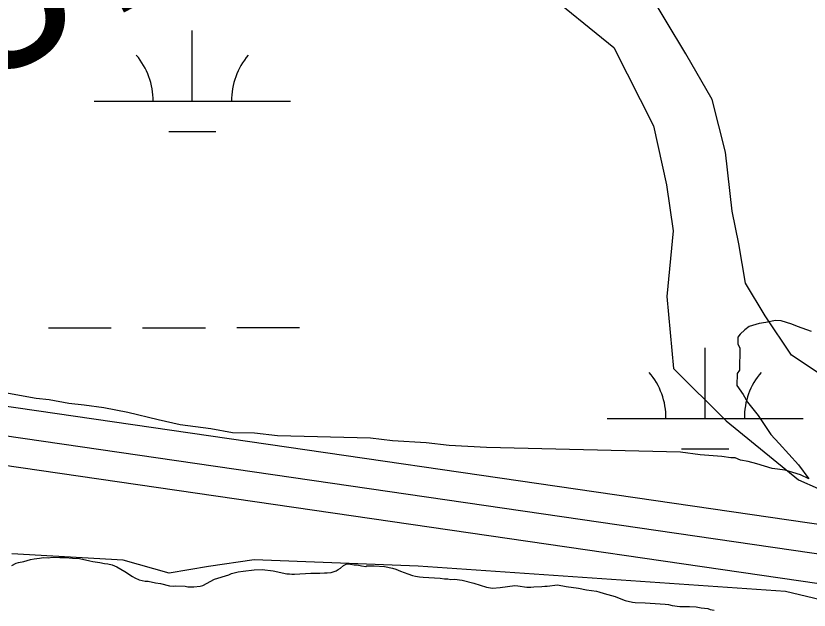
# Model space of a CAD drawing. Extents: x 3279314 to 3317160, y 734079 to 759431.
# Drawn here: x 3303655.3 to 3304059.8, y 757044.5 to 757347.5 of the extents above; entities that cross this region are included whole.
import ezdxf

# ---------------------------------------------------------------- set-up
doc = ezdxf.new("R2010")
doc.units = 0
for name, color, linetype in [('V-RIVR-EDGE', 7, 'Continuous'), ('V-RIVR-RANG-IDEN', 7, 'Continuous'), ('V-ROAD-CNTR', 7, 'Continuous'), ('V-SITE-VEGE', 7, 'Continuous'), ('V-TOPO-SHOR', 7, 'Continuous'), ('V-WETL-SWMP', 7, 'Continuous')]:
    doc.layers.add(name, color=color, linetype=linetype)

msp = doc.modelspace()

# ---------------------------------------------------------------- linework, layer by layer
at = {"layer": 'V-RIVR-EDGE'}
msp.add_spline([(3303998.95, 754506.87), (3303989.77, 754521.34), (3303978.34, 754531.32), (3303965.43, 754546.04), (3303953.53, 754564.5), (3303933.92, 754589.94), (3303926.24, 754604.65), (3303910.12, 754628.84), (3303890.77, 754660.26), (3303871.42, 754688.19), (3303840.15, 754728.6), (3303812.37, 754770.5), (3303795.5, 754793.94), (3303781.59, 754806.43), (3303767.17, 754816.92), (3303755.24, 754825.41), (3303748.3, 754835.39), (3303748.34, 754852.32), (3303743.88, 754863.29), (3303713.08, 754891.25), (3303687.75, 754915.21), (3303664.91, 754944.65), (3303641.58, 754971.59), (3303636.63, 754985.55), (3303631.69, 754999.5), (3303610.34, 755026.44), (3303587.49, 755047.91), (3303571.62, 755073.85), (3303544.82, 755111.76), (3303527.48, 755147.15), (3303499.73, 755199.51), (3303482.85, 755221.46), (3303460.51, 755247.9), (3303426.27, 755297.29), (3303396.97, 755329.72), (3303386.04, 755336.72), (3303375.58, 755336.75), (3303371.61, 755341.24), (3303369.14, 755349.21), (3303361.73, 755372.63), (3303353.31, 755394.57), (3303341.41, 755413.02), (3303327.99, 755425), (3303308.11, 755437.5), (3303291.73, 755460.45), (3303274.36, 755484.89), (3303267.93, 755499.35), (3303257.01, 755514.31), (3303246.58, 755524.79), (3303231.66, 755534.29), (3303226.7, 755540.78), (3303225.74, 755557.21), (3303214.83, 755574.17), (3303191.49, 755598.13), (3303182.54, 755603.63), (3303170.6, 755607.64), (3303167.62, 755612.13), (3303163.65, 755618.61), (3303159.72, 755637.54), (3303139.85, 755660), (3303125.95, 755674.48), (3303118.5, 755683.95), (3303111.56, 755695.42), (3303097.64, 755706.91), (3303080.78, 755731.85), (3303061.4, 755750.82), (3303040.04, 755771.29), (3303029.63, 755788.25), (3303016.75, 755815.17), (3303001.89, 755849.06), (3302980.09, 755893.43), (3302974.16, 755912.37), (3302953.33, 755943.79), (3302938.44, 755965.74), (3302935.98, 755978.19), (3302927.07, 755998.13), (3302904.24, 756028.57), (3302887.38, 756055), (3302879.45, 756071.95), (3302877.99, 756083.9), (3302878.54, 756106.31), (3302876.08, 756118.27), (3302862.21, 756149.67), (3302845.83, 756169.63), (3302822.97, 756188.61), (3302814.02, 756193.61), (3302801.08, 756194.64), (3302788.63, 756195.17), (3302782.17, 756198.67), (3302778.2, 756204.15), (3302777.22, 756214.12), (3302768.29, 756227.08), (3302754.88, 756241.56), (3302745.94, 756250.05), (3302731.05, 756268.51), (3302708.21, 756293.96), (3302697.77, 756301.95), (3302684.86, 756317.42), (3302661.04, 756350.84), (3302637.74, 756390.73), (3302617.9, 756423.15), (3302584.17, 756476.51), (3302564.34, 756511.92), (3302541.52, 756546.83), (3302524.17, 756578.24), (3302510.28, 756600.19), (3302479.52, 756643.09), (3302453.19, 756670.54), (3302439.8, 756689), (3302431.37, 756703.46), (3302405.05, 756734.89), (3302380.25, 756771.8), (3302359.4, 756800.24), (3302351.97, 756815.19), (3302323.69, 756854.6), (3302288.97, 756909.96), (3302249.26, 756961.84), (3302236.35, 756976.81), (3302225.45, 756997.75), (3302210.05, 757013.73), (3302196.65, 757031.19), (3302186.24, 757051.63), (3302167.38, 757076.08), (3302143.55, 757105.02), (3302115.24, 757134.46), (3302091.9, 757161.41), (3302068.07, 757189.85), (3302041.76, 757220.29), (3302022.91, 757249.22), (3302008.03, 757276.15), (3302002.57, 757283.13), (3301996.11, 757286.13), (3301989.16, 757297.6), (3301980.73, 757308.08), (3301970.29, 757317.57), (3301966.32, 757322.56), (3301955.93, 757348.48), (3301949.74, 757363.68), (3301940.55, 757373.16), (3301927.14, 757384.9), (3301925.65, 757389.14), (3301927.43, 757401.83), (3301925.46, 757411.54), (3301921.01, 757426.24), (3301919.54, 757434.21), (3301918.81, 757440.44), (3301914.84, 757445.43), (3301903.41, 757456.41), (3301896.47, 757469.38)], degree=3, dxfattribs=at)
at = {"layer": 'V-ROAD-CNTR'}
for points in [[(3309580.83, 756285.84), (3309454.89, 756303.52), (3308954.55, 756379.72), (3308656.82, 756421.96), (3308094.24, 756506.01), (3307567.72, 756582.64), (3306992.15, 756663.11), (3306373.34, 756753.36), (3305484.27, 756879.78), (3304917.24, 756967.07), (3304347.59, 757047.14), (3303582.54, 757158.21), (3303505.23, 757169.78), (3303449.6, 757179.28), (3303406.91, 757198.42), (3303370.58, 757229), (3303319.73, 757265.64), (3303277.65, 757291.26), (3303242.8, 757309.16), (3303195.6, 757315.52), (3303162.05, 757304.15)], [(3305699.05, 756818.94), (3305479.88, 756850.11), (3304912.87, 756937.39), (3304343.34, 757017.45), (3303578.16, 757128.53), (3303500.48, 757140.16), (3303440.8, 757150.35), (3303390.8, 757172.76), (3303352.12, 757205.32), (3303303.13, 757240.62), (3303262.98, 757265.07), (3303233.68, 757280.12), (3303198.57, 757284.85), (3303171.67, 757275.73)], [(3307565.6, 756567.79), (3306990.03, 756648.27), (3306371.2, 756738.52), (3305482.07, 756864.95), (3304915.06, 756952.23), (3304345.47, 757032.3), (3303580.35, 757143.37)], [(3307565.6, 756567.79), (3306990.03, 756648.27), (3306371.2, 756738.52), (3305482.07, 756864.95), (3304915.06, 756952.23), (3304345.47, 757032.3), (3303580.35, 757143.37)]]:
    msp.add_lwpolyline(points, dxfattribs=at)
at = {"layer": 'V-SITE-VEGE'}
for p, q in [((3304029.27, 757189.04), (3304027, 757187.42)), ((3304034.34, 757190.6), (3304029.27, 757189.04)), ((3304037.7, 757191.08), (3304034.34, 757190.6)), ((3304042.76, 757192.07), (3304037.7, 757191.08)), ((3304045.55, 757192.01), (3304042.76, 757192.07)), ((3304051.1, 757190.2), (3304045.55, 757192.01)), ((3304053.87, 757189.02), (3304051.1, 757190.2)), ((3304061.07, 757186.6), (3304053.87, 757189.02)), ((3304024.71, 757185.24), (3304023.55, 757183.59)), ((3304027, 757187.42), (3304024.71, 757185.24)), ((3304023.55, 757183.59), (3304023.47, 757180.24)), ((3304023.47, 757180.24), (3304024.53, 757177.98)), ((3304024.53, 757177.98), (3304024.27, 757166.8)), ((3304023.11, 757165.15), (3304022.96, 757159.01)), ((3304024.27, 757166.8), (3304023.11, 757165.15)), ((3303665.61, 757152.44), (3303643.9, 757156.32)), ((3304022.96, 757159.01), (3304026.21, 757154.46)), ((3303672.29, 757151.72), (3303665.61, 757152.44)), ((3303682.31, 757149.81), (3303672.29, 757151.72)), ((3304026.21, 757154.46), (3304028.35, 757150.49)), ((3303690.12, 757149.06), (3303682.31, 757149.81)), ((3303700.15, 757147.71), (3303690.12, 757149.06)), ((3303712.39, 757145.18), (3303700.15, 757147.71)), ((3304028.35, 757150.49), (3304033.78, 757143.66)), ((3303727.95, 757141.45), (3303712.39, 757145.18)), ((3304033.78, 757143.66), (3304040.25, 757134)), ((3303739.07, 757138.95), (3303727.95, 757141.45)), ((3303754.67, 757136.9), (3303739.07, 757138.95)), ((3303765.81, 757134.96), (3303754.67, 757136.9)), ((3303776.98, 757134.69), (3303765.81, 757134.96)), ((3303788.69, 757133.3), (3303776.98, 757134.69)), ((3303836.18, 757132.16), (3303788.69, 757133.3)), ((3303847.32, 757130.78), (3303836.18, 757132.16)), ((3304040.25, 757134), (3304044.62, 757129.42)), ((3303864.63, 757129.81), (3303847.32, 757130.78)), ((3303876.33, 757128.41), (3303864.63, 757129.81)), ((3303895.32, 757127.4), (3303876.33, 757128.41)), ((3303994.2, 757125.04), (3303895.32, 757127.4)), ((3304044.62, 757129.42), (3304054.42, 757118.57)), ((3304004.23, 757123.68), (3303994.2, 757125.04)), ((3304015.39, 757122.85), (3304004.23, 757123.68)), ((3304019.85, 757122.19), (3304015.39, 757122.85)), ((3304022.08, 757122.14), (3304019.85, 757122.19)), ((3304024.85, 757120.95), (3304022.08, 757122.14)), ((3304028.75, 757120.3), (3304024.85, 757120.95)), ((3304033.19, 757119.07), (3304028.75, 757120.3)), ((3304040.96, 757116.65), (3304033.19, 757119.07)), ((3304047.65, 757115.93), (3304040.96, 757116.65)), ((3304055.42, 757113.51), (3304047.65, 757115.93)), ((3304054.42, 757118.57), (3304059.73, 757111.51)), ((3304059.73, 757111.51), (3304055.42, 757113.51))]:
    msp.add_line(p, q, dxfattribs=at)
at = {"layer": 'V-TOPO-SHOR'}
for points in [[(3303638.71, 757541.34), (3303688.91, 757524.74), (3303752.45, 757521.54), (3303809.38, 757491.58), (3303839.54, 757464.89), (3303863.03, 757428.16), (3303886.5, 757404.81), (3303923.38, 757361.42), (3303960.24, 757331.41), (3303980.4, 757291.33), (3303987.16, 757261.25), (3303990.56, 757237.85), (3303987.29, 757204.4), (3303990.72, 757167.62), (3304017.54, 757140.93), (3304054.4, 757110.92), (3304084.52, 757097.61), (3304111.3, 757087.64), (3304141.41, 757081.03), (3304218.35, 757071.18), (3304352.18, 757044.74)], [(3304318.47, 757158.36), (3304268.33, 757148.21), (3304268.33, 757148.21), (3304244.94, 757141.47), (3304221.55, 757134.72), (3304188.11, 757131.3), (3304151.32, 757134.56), (3304117.86, 757144.51), (3304081.05, 757154.46), (3304050.9, 757174.45), (3304037.48, 757194.48), (3304027.41, 757211.18), (3304024.02, 757231.24), (3304020.63, 757247.95), (3304017.22, 757278.04), (3304010.47, 757304.78), (3303997.03, 757328.15), (3303976.89, 757361.55)], [(3304937.78, 756888.94), (3304921.01, 756908.97), (3304904.26, 756922.3), (3304823.95, 756942.18), (3304713.55, 756961.98), (3304626.57, 756975.16), (3304519.52, 756988.28), (3304372.36, 756997.97), (3304265.31, 757011.09), (3304144.88, 757030.87), (3304047.84, 757054.05), (3303860.54, 757066.99), (3303776.93, 757070.14), (3303753.53, 757066.74), (3303733.47, 757063.35), (3303710.04, 757069.98), (3303653.19, 757073.19)]]:
    msp.add_lwpolyline(points, dxfattribs=at)
at = {"layer": 'V-WETL-SWMP'}
for p, q in [((3303745.31, 757303.92), (3303745.29, 757339.92)), ((3303695.31, 757303.89), (3303795.31, 757303.95)), ((3303733.32, 757288.48), (3303757.32, 757288.5)), ((3303671.96, 757188.45), (3303703.96, 757188.47)), ((3303719.96, 757188.48), (3303751.96, 757188.49)), ((3303767.96, 757188.5), (3303799.96, 757188.52)), ((3304006.83, 757142.19), (3304006.81, 757178.19)), ((3303956.83, 757142.17), (3304056.83, 757142.22)), ((3303994.84, 757126.75), (3304018.84, 757126.77)), ((3303664.71, 757070.68), (3303667.37, 757070.91)), ((3303664.71, 757070.68), (3303667.37, 757070.91)), ((3303667.37, 757070.91), (3303669.45, 757071.3)), ((3303667.37, 757070.91), (3303669.45, 757071.3)), ((3303669.45, 757071.3), (3303672.11, 757071.24)), ((3303669.45, 757071.3), (3303672.11, 757071.24)), ((3303672.11, 757071.24), (3303673.74, 757071.5)), ((3303672.11, 757071.24), (3303673.74, 757071.5)), ((3303673.74, 757071.5), (3303677.73, 757071.4)), ((3303673.74, 757071.5), (3303677.73, 757071.4)), ((3303677.73, 757071.4), (3303680.69, 757071.33)), ((3303677.73, 757071.4), (3303680.69, 757071.33)), ((3303680.69, 757071.33), (3303684.22, 757070.95)), ((3303680.69, 757071.33), (3303684.22, 757070.95)), ((3303684.22, 757070.95), (3303687.77, 757070.86)), ((3303684.22, 757070.95), (3303687.77, 757070.86)), ((3303687.77, 757070.86), (3303693.06, 757069.7)), ((3303687.77, 757070.86), (3303693.06, 757069.7)), ((3303653.24, 757067.26), (3303655.49, 757068.39)), ((3303653.24, 757067.26), (3303655.49, 757068.39)), ((3303655.49, 757068.39), (3303656.68, 757068.8)), ((3303655.49, 757068.39), (3303656.68, 757068.8)), ((3303656.68, 757068.8), (3303659.35, 757069.33)), ((3303656.68, 757068.8), (3303659.35, 757069.33)), ((3303659.35, 757069.33), (3303662.78, 757070.28)), ((3303659.35, 757069.33), (3303662.78, 757070.28)), ((3303662.78, 757070.28), (3303664.71, 757070.68)), ((3303662.78, 757070.28), (3303664.71, 757070.68)), ((3303693.06, 757069.7), (3303694.53, 757069.22)), ((3303693.06, 757069.7), (3303694.53, 757069.22)), ((3303694.53, 757069.22), (3303698.07, 757068.84)), ((3303694.53, 757069.22), (3303698.07, 757068.84)), ((3303698.07, 757068.84), (3303700.57, 757068.34)), ((3303698.07, 757068.84), (3303700.57, 757068.34)), ((3303700.57, 757068.34), (3303702.19, 757068.15)), ((3303700.57, 757068.34), (3303702.19, 757068.15)), ((3303702.19, 757068.15), (3303704.39, 757067.51)), ((3303702.19, 757068.15), (3303704.39, 757067.51)), ((3303704.39, 757067.51), (3303706.73, 757066.57)), ((3303704.39, 757067.51), (3303706.73, 757066.57)), ((3303820.83, 757065.91), (3303822.48, 757067.2)), ((3303820.83, 757065.91), (3303822.48, 757067.2)), ((3303822.48, 757067.2), (3303823.83, 757067.9)), ((3303822.48, 757067.2), (3303823.83, 757067.9)), ((3303823.83, 757067.9), (3303825.02, 757068.02)), ((3303823.83, 757067.9), (3303825.02, 757068.02)), ((3303825.02, 757068.02), (3303826.05, 757068)), ((3303825.02, 757068.02), (3303826.05, 757068)), ((3303826.05, 757068), (3303827.82, 757067.66)), ((3303826.05, 757068), (3303827.82, 757067.66)), ((3303827.82, 757067.66), (3303829.44, 757067.62)), ((3303827.82, 757067.66), (3303829.44, 757067.62)), ((3303829.44, 757067.62), (3303831.5, 757067.13)), ((3303829.44, 757067.62), (3303831.5, 757067.13)), ((3303831.5, 757067.13), (3303833.86, 757066.78)), ((3303831.5, 757067.13), (3303833.86, 757066.78)), ((3303833.86, 757066.78), (3303834.31, 757067.06)), ((3303833.86, 757066.78), (3303834.31, 757067.06)), ((3303834.31, 757067.06), (3303838, 757067.12)), ((3303834.31, 757067.06), (3303838, 757067.12)), ((3303838, 757067.12), (3303843.31, 757066.7)), ((3303838, 757067.12), (3303843.31, 757066.7)), ((3303843.31, 757066.7), (3303847.43, 757065.86)), ((3303843.31, 757066.7), (3303847.43, 757065.86)), ((3303706.73, 757066.57), (3303710.82, 757064.25)), ((3303706.73, 757066.57), (3303710.82, 757064.25)), ((3303710.82, 757064.25), (3303714.75, 757061.65)), ((3303710.82, 757064.25), (3303714.75, 757061.65)), ((3303763.99, 757062.54), (3303765.33, 757063.1)), ((3303763.99, 757062.54), (3303765.33, 757063.1)), ((3303765.33, 757063.1), (3303768.61, 757064.05)), ((3303765.33, 757063.1), (3303768.61, 757064.05)), ((3303768.61, 757064.05), (3303771.28, 757064.43)), ((3303768.61, 757064.05), (3303771.28, 757064.43)), ((3303771.28, 757064.43), (3303776.91, 757065.04)), ((3303771.28, 757064.43), (3303776.91, 757065.04)), ((3303776.91, 757065.04), (3303780.9, 757065.24)), ((3303776.91, 757065.04), (3303780.9, 757065.24)), ((3303780.9, 757065.24), (3303786.5, 757064.51)), ((3303780.9, 757065.24), (3303786.5, 757064.51)), ((3303786.5, 757064.51), (3303793.56, 757063.01)), ((3303786.5, 757064.51), (3303793.56, 757063.01)), ((3303793.56, 757063.01), (3303794.89, 757062.98)), ((3303793.56, 757063.01), (3303794.89, 757062.98)), ((3303794.89, 757062.98), (3303796.07, 757062.8)), ((3303794.89, 757062.98), (3303796.07, 757062.8)), ((3303796.07, 757062.8), (3303797.4, 757062.77)), ((3303796.07, 757062.8), (3303797.4, 757062.77)), ((3303797.4, 757062.77), (3303805.69, 757063.31)), ((3303797.4, 757062.77), (3303805.69, 757063.31)), ((3303805.69, 757063.31), (3303810.27, 757063.35)), ((3303805.69, 757063.31), (3303810.27, 757063.35)), ((3303810.27, 757063.35), (3303812.64, 757063.59)), ((3303810.27, 757063.35), (3303812.64, 757063.59)), ((3303812.64, 757063.59), (3303814.12, 757063.55)), ((3303812.64, 757063.59), (3303814.12, 757063.55)), ((3303814.12, 757063.55), (3303816.04, 757063.66)), ((3303814.12, 757063.55), (3303816.04, 757063.66)), ((3303816.04, 757063.66), (3303818.72, 757064.48)), ((3303816.04, 757063.66), (3303818.72, 757064.48)), ((3303818.72, 757064.48), (3303819.63, 757065.2)), ((3303818.72, 757064.48), (3303819.63, 757065.2)), ((3303819.63, 757065.2), (3303820.83, 757065.91)), ((3303819.63, 757065.2), (3303820.83, 757065.91)), ((3303847.43, 757065.86), (3303849.05, 757065.38)), ((3303847.43, 757065.86), (3303849.05, 757065.38)), ((3303849.05, 757065.38), (3303851.53, 757064.28)), ((3303849.05, 757065.38), (3303851.53, 757064.28)), ((3303851.53, 757064.28), (3303855.2, 757063.01)), ((3303851.53, 757064.28), (3303855.2, 757063.01)), ((3303855.2, 757063.01), (3303857.54, 757062.22)), ((3303855.2, 757063.01), (3303857.54, 757062.22)), ((3303714.75, 757061.65), (3303716.06, 757060.88)), ((3303714.75, 757061.65), (3303716.06, 757060.88)), ((3303716.06, 757060.88), (3303718.25, 757059.94)), ((3303716.06, 757060.88), (3303718.25, 757059.94)), ((3303718.25, 757059.94), (3303721.19, 757059.27)), ((3303718.25, 757059.94), (3303721.19, 757059.27)), ((3303721.19, 757059.27), (3303722.82, 757059.24)), ((3303721.19, 757059.27), (3303722.82, 757059.24)), ((3303722.82, 757059.24), (3303726.49, 757058.41)), ((3303722.82, 757059.24), (3303726.49, 757058.41)), ((3303750.7, 757057.09), (3303756.69, 757060.2)), ((3303750.7, 757057.09), (3303756.69, 757060.2)), ((3303756.69, 757060.2), (3303763.99, 757062.54)), ((3303756.69, 757060.2), (3303763.99, 757062.54)), ((3303857.54, 757062.22), (3303859.16, 757061.88)), ((3303857.54, 757062.22), (3303859.16, 757061.88)), ((3303859.16, 757061.88), (3303861.08, 757061.54)), ((3303859.16, 757061.88), (3303861.08, 757061.54)), ((3303861.08, 757061.54), (3303862.99, 757061.35)), ((3303861.08, 757061.54), (3303862.99, 757061.35)), ((3303862.99, 757061.35), (3303871.7, 757060.85)), ((3303862.99, 757061.35), (3303871.7, 757060.85)), ((3303871.7, 757060.85), (3303873.91, 757060.5)), ((3303871.7, 757060.85), (3303873.91, 757060.5)), ((3303873.91, 757060.5), (3303875.53, 757060.46)), ((3303873.91, 757060.5), (3303875.53, 757060.46)), ((3303875.53, 757060.46), (3303877.15, 757060.12)), ((3303875.53, 757060.46), (3303877.15, 757060.12)), ((3303877.15, 757060.12), (3303878.93, 757060.23)), ((3303877.15, 757060.12), (3303878.93, 757060.23)), ((3303878.93, 757060.23), (3303882.91, 757059.69)), ((3303878.93, 757060.23), (3303882.91, 757059.69)), ((3303882.91, 757059.69), (3303888.78, 757058.22)), ((3303882.91, 757059.69), (3303888.78, 757058.22)), ((3303726.49, 757058.41), (3303729, 757058.05)), ((3303726.49, 757058.41), (3303729, 757058.05)), ((3303729, 757058.05), (3303733.7, 757056.91)), ((3303729, 757058.05), (3303733.7, 757056.91)), ((3303733.7, 757056.91), (3303735.62, 757056.71)), ((3303733.7, 757056.91), (3303735.62, 757056.71)), ((3303735.62, 757056.71), (3303736.95, 757056.83)), ((3303735.62, 757056.71), (3303736.95, 757056.83)), ((3303736.95, 757056.83), (3303741.68, 757056.71)), ((3303736.95, 757056.83), (3303741.68, 757056.71)), ((3303741.68, 757056.71), (3303743, 757056.39)), ((3303741.68, 757056.71), (3303743, 757056.39)), ((3303743, 757056.39), (3303746.1, 757056.31)), ((3303743, 757056.39), (3303746.1, 757056.31)), ((3303746.1, 757056.31), (3303749.36, 757056.68)), ((3303746.1, 757056.31), (3303749.36, 757056.68)), ((3303749.36, 757056.68), (3303750.7, 757057.09)), ((3303749.36, 757056.68), (3303750.7, 757057.09)), ((3303888.78, 757058.22), (3303895.24, 757056.14)), ((3303888.78, 757058.22), (3303895.24, 757056.14)), ((3303895.24, 757056.14), (3303898.33, 757055.63)), ((3303895.24, 757056.14), (3303898.33, 757055.63)), ((3303898.33, 757055.63), (3303902.33, 757055.97)), ((3303898.33, 757055.63), (3303902.33, 757055.97)), ((3303902.33, 757055.97), (3303909.74, 757056.98)), ((3303902.33, 757055.97), (3303909.74, 757056.98)), ((3303909.74, 757056.98), (3303911.22, 757056.94)), ((3303909.74, 757056.98), (3303911.22, 757056.94)), ((3303911.22, 757056.94), (3303915.93, 757056.24)), ((3303911.22, 757056.94), (3303915.93, 757056.24)), ((3303915.93, 757056.24), (3303917.85, 757056.19)), ((3303915.93, 757056.24), (3303917.85, 757056.19)), ((3303917.85, 757056.19), (3303919.49, 757056.45)), ((3303917.85, 757056.19), (3303919.49, 757056.45)), ((3303919.49, 757056.45), (3303923.48, 757056.5)), ((3303919.49, 757056.45), (3303923.48, 757056.5)), ((3303923.48, 757056.5), (3303925.11, 757056.76)), ((3303923.48, 757056.5), (3303925.11, 757056.76)), ((3303925.11, 757056.76), (3303926.29, 757056.73)), ((3303925.11, 757056.76), (3303926.29, 757056.73)), ((3303926.29, 757056.73), (3303931.48, 757057.35)), ((3303926.29, 757056.73), (3303931.48, 757057.35)), ((3303931.48, 757057.35), (3303935.89, 757056.5)), ((3303931.48, 757057.35), (3303935.89, 757056.5)), ((3303935.89, 757056.5), (3303942.23, 757055.61)), ((3303935.89, 757056.5), (3303942.23, 757055.61)), ((3303942.23, 757055.61), (3303946.35, 757054.77)), ((3303942.23, 757055.61), (3303946.35, 757054.77)), ((3303946.35, 757054.77), (3303951.36, 757054.21)), ((3303946.35, 757054.77), (3303951.36, 757054.21)), ((3303951.36, 757054.21), (3303952.53, 757053.74)), ((3303951.36, 757054.21), (3303952.53, 757053.74)), ((3303952.53, 757053.74), (3303955.32, 757052.93)), ((3303952.53, 757053.74), (3303955.32, 757052.93)), ((3303955.32, 757052.93), (3303960.9, 757051.47)), ((3303955.32, 757052.93), (3303960.9, 757051.47)), ((3303960.9, 757051.47), (3303962.07, 757050.85)), ((3303960.9, 757051.47), (3303962.07, 757050.85)), ((3303962.07, 757050.85), (3303966.03, 757049.42)), ((3303962.07, 757050.85), (3303966.03, 757049.42)), ((3303966.03, 757049.42), (3303969.7, 757048.6)), ((3303966.03, 757049.42), (3303969.7, 757048.6)), ((3303969.7, 757048.6), (3303971.17, 757048.41)), ((3303969.7, 757048.6), (3303971.17, 757048.41)), ((3303971.17, 757048.41), (3303976.2, 757048.29)), ((3303971.17, 757048.41), (3303976.2, 757048.29)), ((3303976.2, 757048.29), (3303986.38, 757047.61)), ((3303976.2, 757048.29), (3303986.38, 757047.61)), ((3303986.38, 757047.61), (3303988.15, 757047.42)), ((3303986.38, 757047.61), (3303988.15, 757047.42)), ((3303988.15, 757047.42), (3303990.06, 757046.93)), ((3303988.15, 757047.42), (3303990.06, 757046.93)), ((3303990.06, 757046.93), (3303993.89, 757046.39)), ((3303990.06, 757046.93), (3303993.89, 757046.39)), ((3303993.89, 757046.39), (3303997.73, 757046.3)), ((3303993.89, 757046.39), (3303997.73, 757046.3)), ((3303997.73, 757046.3), (3303998.91, 757046.42)), ((3303997.73, 757046.3), (3303998.91, 757046.42)), ((3303998.91, 757046.42), (3304002.16, 757046.19)), ((3303998.91, 757046.42), (3304002.16, 757046.19)), ((3304002.16, 757046.19), (3304004.81, 757045.69)), ((3304002.16, 757046.19), (3304004.81, 757045.69)), ((3304004.81, 757045.69), (3304008.2, 757045.31)), ((3304004.81, 757045.69), (3304008.2, 757045.31)), ((3304008.2, 757045.31), (3304009.37, 757044.84)), ((3304008.2, 757045.31), (3304009.37, 757044.84)), ((3304009.37, 757044.84), (3304011.43, 757044.49)), ((3304009.37, 757044.84), (3304011.43, 757044.49))]:
    msp.add_line(p, q, dxfattribs=at)
for centre, start, end in [((3303690.07, 757304.37), 359.2573, 40.801), ((3303800.55, 757304.42), 139.2573, 180.801), ((3303951.59, 757142.64), 359.2573, 40.801), ((3304062.07, 757142.69), 139.2573, 180.801)]:
    msp.add_arc(centre, 35.25, start, end, dxfattribs=at)

# ---------------------------------------------------------------- texts
at = {"layer": 'V-RIVR-RANG-IDEN'}
msp.add_text('R-157+50.0', height=83, rotation=27.6158, dxfattribs=at).set_placement((3303479.77, 757228.47))

doc.saveas('drawing.dxf')
